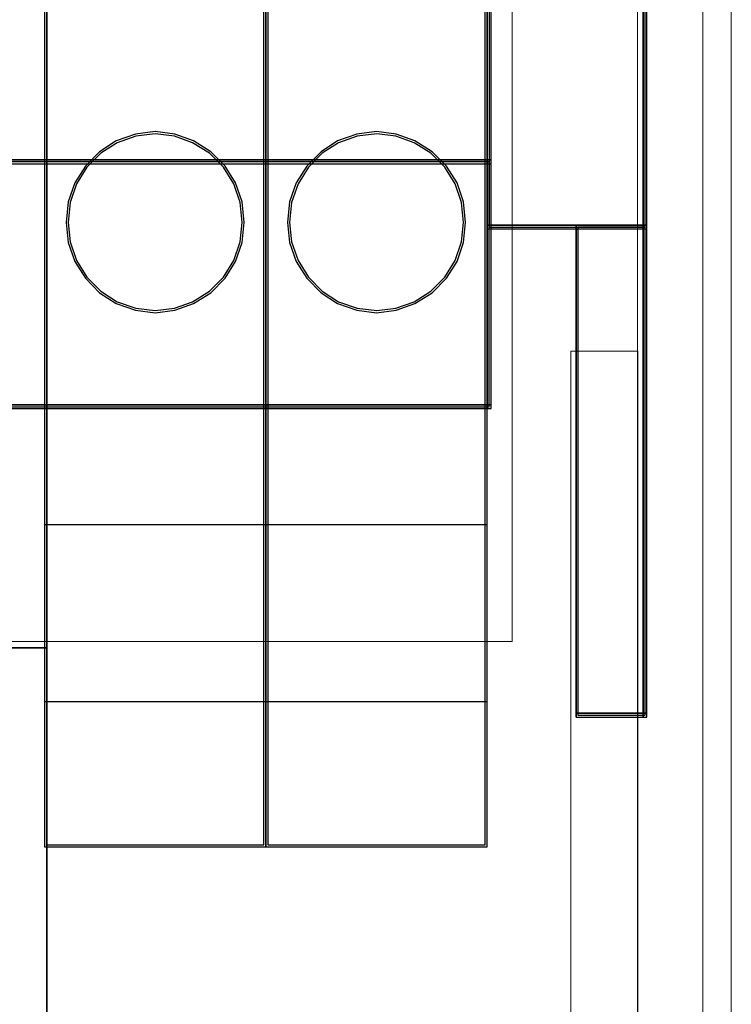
# Model space of a CAD drawing. Header units: millimetres. Extents: x -1290 to 1795, y -4192 to -1311.
# Tile 509 of 656: x 1539.82 to 1543.03, y -3661.03 to -3656.59. Entities that reach past the tile are written whole.
import ezdxf

# ---------------------------------------------------------------- set-up
doc = ezdxf.new("R2010")
doc.units = ezdxf.units.MM
doc.layers.add('30', color=7, linetype='Continuous')
doc.layers.add('45', color=7, linetype='Continuous')
doc.layers.add('Aparatura', color=7, linetype='Continuous', lineweight=13)

# ---------------------------------------------------------------- blocks, each defined once
blk = doc.blocks.new('*U203')
at = {"layer": '30', "color": 7}
for points in [[(764.711686, -264.089372), (764.711686, -285.149823), (764.711686, -286.62775), (764.711686, -288.105676), (766.765453, -288.105676), (768.316257, -288.105676), (768.316257, -261.051412), (766.765453, -261.051412), (764.711686, -261.051412), (764.711686, -262.570392), (764.711686, -264.089372)], [(764.752871, -264.122985), (764.752871, -285.117749), (764.752871, -286.591066), (764.752871, -288.064383), (766.758686, -288.064383), (768.273281, -288.064383), (768.273281, -261.094501), (766.758686, -261.094501), (764.752871, -261.094501), (764.752871, -262.608743), (764.752871, -264.122985)], [(768.230306, -261.051412), (768.230306, -288.105676), (768.230306, -261.051412)], [(764.797637, -262.566695), (117.203183, -262.566695), (117.203183, -264.08627), (117.203183, -285.154976), (117.203183, -286.633482), (764.797637, -286.633482), (764.797637, -285.154976), (764.797637, -264.08627), (764.797637, -262.566695)], [(764.711686, -264.080183), (764.711686, -285.159492), (764.711686, -264.080183)], [(764.711686, -286.633482), (764.711686, -285.073315), (764.711686, -286.633482)], [(117.203183, -286.545509), (764.797637, -286.545509), (117.203183, -286.545509)], [(764.797637, -286.545509), (117.203183, -286.545509), (117.203183, -288.04212), (117.203183, -289.621877), (117.203183, -292.157801), (764.797637, -292.157801), (764.797637, -289.621877), (764.797637, -288.04212), (764.797637, -286.545509)], [(764.754661, -286.588598), (117.246158, -286.588598), (117.246158, -288.062228), (117.246158, -289.617727), (117.246158, -292.114713), (764.754661, -292.114713), (764.754661, -289.617727), (764.754661, -288.062228), (764.754661, -286.588598)], [(764.711686, -289.662252), (764.711686, -286.545509), (764.711686, -289.662252)], [(764.711686, -288.019499), (768.316257, -288.019499), (764.711686, -288.019499)], [(766.715419, -288.019499), (766.715419, -299.114817), (766.715419, -288.019499)], [(768.316257, -288.019499), (766.715419, -288.019499), (766.715419, -299.114817), (768.316257, -299.114817), (768.316257, -288.019499)], [(768.230306, -288.019499), (768.230306, -299.114817), (768.230306, -288.019499)], [(768.230306, -288.019499), (768.230306, -299.114817), (768.230306, -288.019499)], [(768.273281, -288.062587), (766.758395, -288.062587), (766.758395, -299.071729), (768.273281, -299.071729), (768.273281, -288.062587)], [(764.711686, -289.57428), (764.711686, -292.157801), (764.711686, -289.57428)], [(117.203183, -292.069829), (764.797637, -292.069829), (117.203183, -292.069829)]]:
    blk.add_lwpolyline(points, close=True, dxfattribs=at)
at = {"layer": '30', "color": 59}
blk.add_lwpolyline([(766.715419, -299.026845), (768.316257, -299.026845), (766.715419, -299.026845)], close=True, dxfattribs=at)
blk = doc.blocks.new('*U206')
at = {"layer": '45', "color": 7}
for points in [[(189.638413, -233.593193), (207.639782, -233.593193), (207.639782, -233.593193), (207.639782, -316.554934), (207.639782, -316.554934), (189.638413, -316.554934), (189.638413, -316.554934), (189.638413, -233.593193), (189.638413, -233.593193)], [(189.641994, -233.598579), (207.63441, -233.598579), (207.63441, -316.549548), (189.641994, -316.549548), (189.641994, -233.598579)], [(189.638413, -297.55465), (207.639782, -297.55465), (189.638413, -297.55465)]]:
    blk.add_lwpolyline(points, close=True, dxfattribs=at)
blk = doc.blocks.new('*U251')
at = {"layer": '45', "color": 7}
for points in [[(435.005325, -698.804806), (435.005325, -750.882783)], [(435.005325, -743.613374), (439.999438, -743.613374)], [(435.005325, -747.602662), (439.999438, -747.602662)]]:
    blk.add_lwpolyline(points, dxfattribs=at)
for points in [[(435.005325, -750.882783), (439.999438, -750.882783), (439.999438, -750.882783), (439.999438, -698.804806), (439.999438, -698.804806), (435.005325, -698.804806), (435.005325, -750.882783)], [(435.050091, -750.837899), (439.954672, -750.837899), (439.954672, -698.84969), (435.050091, -698.84969), (435.050091, -750.837899)], [(439.512382, -736.798571), (439.466385, -736.33549), (439.318536, -735.905724), (439.078692, -735.525931), (438.756709, -735.202774), (438.369016, -734.959573), (437.948467, -734.806323), (437.50492, -734.749687), (437.058087, -734.806323), (436.624396, -734.959573), (436.249845, -735.202774), (435.927863, -735.525931), (435.688018, -735.905724), (435.540169, -736.33549), (435.494172, -736.798571), (435.540169, -737.248326), (435.688018, -737.678092), (435.927863, -738.057885), (436.249845, -738.384374), (436.624396, -738.627575), (437.058087, -738.777493), (437.50492, -738.834129), (437.948467, -738.777493), (438.369016, -738.627575), (438.756709, -738.384374), (439.078692, -738.057885), (439.318536, -737.678092), (439.466385, -737.248326), (439.512382, -736.798571)], [(439.465826, -736.798419), (439.420874, -736.345923), (439.276385, -735.92598), (439.041991, -735.554868), (438.727327, -735.239097), (438.348445, -735.001455), (437.937454, -734.851708), (437.503987, -734.796367), (437.06731, -734.851708), (436.643475, -735.001455), (436.277437, -735.239097), (435.962772, -735.554868), (435.728379, -735.92598), (435.58389, -736.345923), (435.538938, -736.798419), (435.58389, -737.237894), (435.728379, -737.657836), (435.962772, -738.028949), (436.277437, -738.347975), (436.643475, -738.585617), (437.06731, -738.732108), (437.503987, -738.78745), (437.937454, -738.732108), (438.348445, -738.585617), (438.727327, -738.347975), (439.041991, -738.028949), (439.276385, -737.657836), (439.420874, -737.237894), (439.465826, -736.798419)]]:
    blk.add_lwpolyline(points, close=True, dxfattribs=at)
blk = doc.blocks.new('*U252')
at = {"layer": '45', "color": 7}
for points in [[(440.00302, -698.804806), (440.00302, -750.882783)], [(440.00302, -743.613374), (444.997133, -743.613374)], [(440.00302, -747.602662), (444.997133, -747.602662)]]:
    blk.add_lwpolyline(points, dxfattribs=at)
for points in [[(440.00302, -750.882783), (444.997133, -750.882783), (444.997133, -750.882783), (444.997133, -698.804806), (444.997133, -698.804806), (440.00302, -698.804806), (440.00302, -750.882783)], [(440.047786, -750.837899), (444.952366, -750.837899), (444.952366, -698.84969), (440.047786, -698.84969), (440.047786, -750.837899)], [(444.508286, -736.798571), (444.462289, -736.33549), (444.314439, -735.905724), (444.074595, -735.525931), (443.752613, -735.202774), (443.364919, -734.959573), (442.944371, -734.806323), (442.500823, -734.749687), (442.053991, -734.806323), (441.6203, -734.959573), (441.245749, -735.202774), (440.923766, -735.525931), (440.683922, -735.905724), (440.536073, -736.33549), (440.490075, -736.798571), (440.536073, -737.248326), (440.683922, -737.678092), (440.923766, -738.057885), (441.245749, -738.384374), (441.6203, -738.627575), (442.053991, -738.777493), (442.500823, -738.834129), (442.944371, -738.777493), (443.364919, -738.627575), (443.752613, -738.384374), (444.074595, -738.057885), (444.314439, -737.678092), (444.462289, -737.248326), (444.508286, -736.798571)], [(444.46352, -736.798419), (444.418568, -736.345923), (444.274079, -735.92598), (444.039686, -735.554868), (443.725021, -735.239097), (443.346139, -735.001455), (442.935148, -734.851708), (442.501681, -734.796367), (442.065004, -734.851708), (441.64117, -735.001455), (441.275131, -735.239097), (440.960466, -735.554868), (440.726073, -735.92598), (440.581584, -736.345923), (440.536632, -736.798419), (440.581584, -737.237894), (440.726073, -737.657836), (440.960466, -738.028949), (441.275131, -738.347975), (441.64117, -738.585617), (442.065004, -738.732108), (442.501681, -738.78745), (442.935148, -738.732108), (443.346139, -738.585617), (443.725021, -738.347975), (444.039686, -738.028949), (444.274079, -737.657836), (444.418568, -737.237894), (444.46352, -736.798419)]]:
    blk.add_lwpolyline(points, close=True, dxfattribs=at)

msp = doc.modelspace()

# ---------------------------------------------------------------- linework, layer by layer
at = {"layer": 'Aparatura', "color": 7, "lineweight": 13}
for points in [[(1543.0283, -3758.4431), (1411.5408, -3758.4431), (1411.5408, -3611.293), (1543.0283, -3611.293), (1543.0283, -3758.4431)], [(1542.0388, -3659.3921), (1412.53, -3659.3921), (1412.53, -3650.4182), (1542.0388, -3650.4182), (1542.0388, -3659.3921)], [(1542.3046, -3658.0825), (1542.3046, -3662.0151), (1542.3046, -3658.0825)], [(1542.3046, -3658.0825), (1542.3046, -3660.3073), (1542.3046, -3658.0825)], [(1542.3046, -3658.0825), (1542.3046, -3662.0147), (1542.3046, -3662.2192), (1542.3046, -3678.7897), (1542.3046, -3678.9821), (1542.3046, -3680.7137), (1542.3046, -3682.9264), (1542.6058, -3682.9264), (1542.6058, -3680.7137), (1542.6058, -3678.9821), (1542.6058, -3678.7897), (1542.6058, -3662.2192), (1542.6058, -3662.0147), (1542.6058, -3658.0825), (1542.3046, -3658.0825)], [(1542.3046, -3658.0825), (1542.3046, -3662.0147), (1542.3046, -3662.2192), (1542.3046, -3678.7897), (1542.3046, -3678.9821), (1542.3046, -3680.7137), (1542.3046, -3682.9264), (1542.6058, -3682.9264), (1542.6058, -3680.7137), (1542.6058, -3678.9821), (1542.6058, -3678.7897), (1542.6058, -3662.2192), (1542.6058, -3662.0147), (1542.6058, -3658.0825), (1542.3046, -3658.0825)], [(1542.3046, -3658.0825), (1542.3046, -3662.0147), (1542.3046, -3662.2192), (1542.3046, -3678.7897), (1542.3046, -3678.9821), (1542.3046, -3680.7137), (1542.3046, -3682.9264), (1542.6058, -3682.9264), (1542.6058, -3680.7137), (1542.6058, -3678.9821), (1542.6058, -3678.7897), (1542.6058, -3662.2192), (1542.6058, -3662.0147), (1542.6058, -3658.0825), (1542.3046, -3658.0825)], [(1542.6054, -3658.0825), (1542.6054, -3660.3073), (1542.6054, -3658.0825)], [(1542.6054, -3658.0825), (1542.6054, -3662.0151), (1542.6054, -3658.0825)]]:
    msp.add_lwpolyline(points, close=True, dxfattribs=at)
for points in [[(1542.8998, -3611.293), (1542.8998, -3758.4431)], [(1542.6054, -3631.916), (1542.6054, -3648.4865), (1542.6054, -3648.6909), (1542.6054, -3650.4105), (1542.6054, -3652.6351), (1542.6054, -3658.0824), (1542.6054, -3662.0146), (1542.6054, -3662.219), (1542.6054, -3678.7895), (1542.6054, -3678.9819), (1542.6054, -3680.7135), (1542.6054, -3682.9261), (1542.6054, -3688.3854), (1542.6054, -3692.3176), (1542.6054, -3692.5341), (1542.6054, -3709.0925)], [(1542.6054, -3631.916), (1542.6054, -3648.4865), (1542.6054, -3648.6909), (1542.6054, -3650.4105), (1542.6054, -3652.6351), (1542.6054, -3658.0824), (1542.6054, -3662.0146), (1542.6054, -3662.219), (1542.6054, -3678.7895), (1542.6054, -3678.9819), (1542.6054, -3680.7135), (1542.6054, -3682.9261), (1542.6054, -3688.3854), (1542.6054, -3692.3176), (1542.6054, -3692.5341), (1542.6054, -3709.0925)], [(1542.6054, -3631.916), (1542.6054, -3648.4865), (1542.6054, -3648.6909), (1542.6054, -3650.4105), (1542.6054, -3652.6351), (1542.6054, -3658.0824), (1542.6054, -3662.0146), (1542.6054, -3662.219), (1542.6054, -3678.7895), (1542.6054, -3678.9819), (1542.6054, -3680.7135), (1542.6054, -3682.9261), (1542.6054, -3688.3854), (1542.6054, -3692.3176), (1542.6054, -3692.5341), (1542.6054, -3709.0925)], [(1412.53, -3659.3921), (1412.53, -3650.4182), (1542.0388, -3650.4182), (1542.0388, -3659.3921)], [(1412.53, -3659.3917), (1542.0388, -3659.3917)]]:
    msp.add_lwpolyline(points, dxfattribs=at)

# ---------------------------------------------------------------- block references
at = {"layer": 'Aparatura', "color": 7, "lineweight": 13, "xscale": 0.2, "yscale": 0.2, "zscale": 0.2}
for name, p in [('*U206', (1498.4104, -3599.9102)), ('*U251', (1452.9273, -3510.1423)), ('*U252', (1452.9273, -3510.1423)), ('*U203', (1388.9844, -3599.9102))]:
    msp.add_blockref(name, p, dxfattribs=at)

doc.saveas('drawing.dxf')
